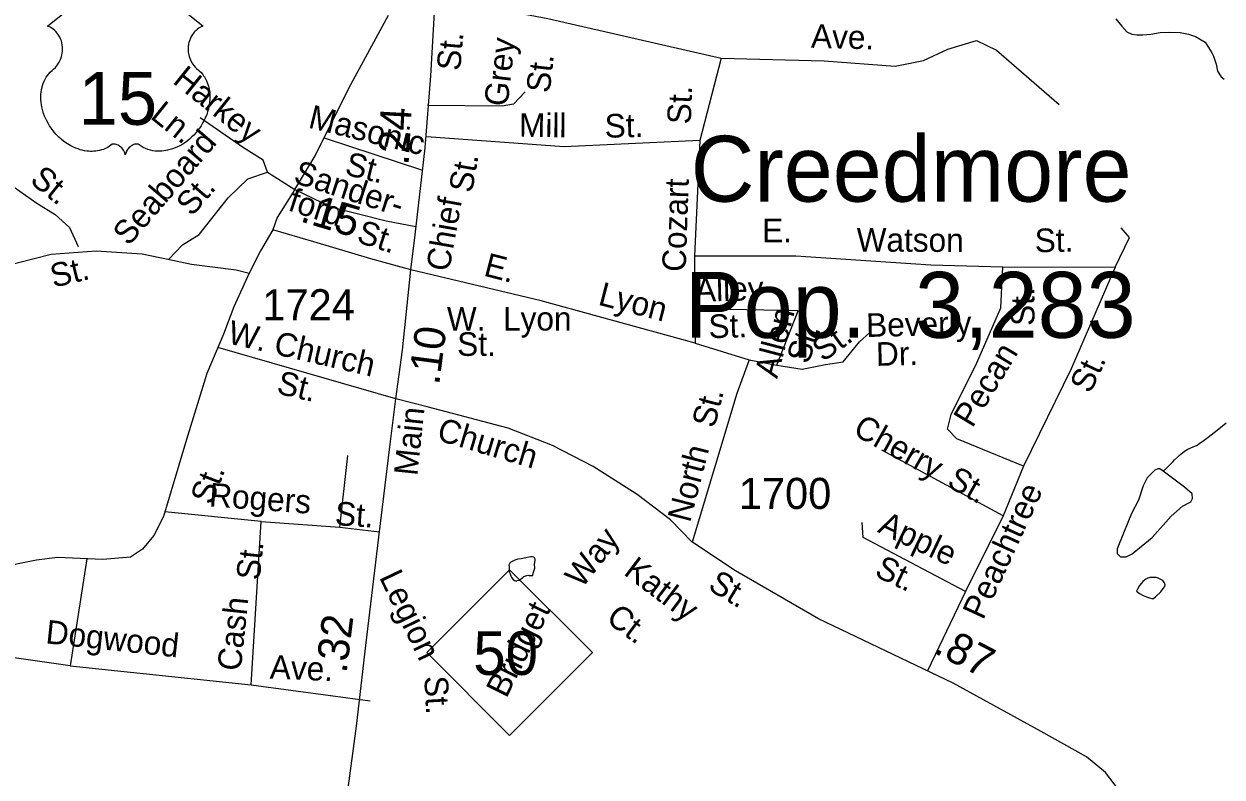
# Model space of a CAD drawing. Extents: x 2056842 to 2160602, y 826753 to 1016856.
# Drawn here: x 2090960 to 2095777, y 859964 to 862993 of the extents above; entities that cross this region are included whole.
import ezdxf

# ---------------------------------------------------------------- set-up
doc = ezdxf.new("R2010")
doc.units = 0
for name, color, linetype in [('Exist Civil Demographics City Label', 7, 'Continuous'), ('Exist Hydrographic Creek Single Shore', 7, 'Continuous'), ('Exist Hydrographic Misc Water Feature', 7, 'Continuous'), ('Exist Road Non-System Type 51', 7, 'Continuous'), ('Exist Road Non-System Type 51 Label', 7, 'Continuous'), ('Exist Road Primary NC Attributed', 7, 'Continuous'), ('Exist Road Primary NC Label', 7, 'Continuous'), ('Exist Road Primary NC Service Mileage Hundredths English Label', 7, 'Continuous'), ('Exist Road Primary NC Shield CELL', 7, 'Continuous'), ('Exist Road Primary NC Shield Number Label', 7, 'Continuous'), ('Exist Road Primary US Shield CELL', 7, 'Continuous'), ('Exist Road Primary US Shield Number Label', 7, 'Continuous'), ('Exist Road Secondary Mileage Hundredths English Label', 7, 'Continuous'), ('Exist Road Secondary Type 51 Attributed', 7, 'Continuous'), ('Exist Road Secondary Type 51 Label', 7, 'Continuous'), ('Exist Road Secondary Type 51 Number Label', 7, 'Continuous')]:
    doc.layers.add(name, color=color, linetype=linetype)

msp = doc.modelspace()

# ---------------------------------------------------------------- linework, layer by layer
at = {"layer": 'Exist Hydrographic Creek Single Shore'}
msp.add_lwpolyline([(2095350.3, 863013.5), (2095374.1, 862983.4), (2095394.2, 862961.3), (2095414.3, 862951.3), (2095434.4, 862949.6), (2095458.6, 862949.5), (2095490.4, 862951.6), (2095528.5, 862958), (2095564.4, 862959.8), (2095608.3, 862958.1), (2095642.7, 862952.1), (2095670.2, 862942.2), (2095692.6, 862928.3), (2095708.8, 862920.2), (2095722.5, 862898.5), (2095736.7, 862876.6), (2095742.8, 862862.7), (2095752.9, 862830.7), (2095758.8, 862802.6), (2095773, 862780.5), (2095785.1, 862770.7)], dxfattribs=at)
at = {"layer": 'Exist Hydrographic Misc Water Feature'}
for points in [[(2095677.4, 861298.6), (2095693.6, 861310.8), (2095699.8, 861314.7), (2095721.5, 861330.5), (2095757.2, 861358.7), (2095793.3, 861388.9)], [(2095539.8, 861194), (2095554.2, 861206.1), (2095563.8, 861216), (2095571.6, 861224.2), (2095579.8, 861232.3), (2095585.7, 861240.3), (2095598, 861250.2), (2095611.6, 861262.3), (2095625.9, 861274.3), (2095639.5, 861282.4), (2095661.6, 861292.5), (2095677.4, 861298.6)], [(2095539.8, 861194), (2095527.3, 861204.1), (2095518.4, 861204.1), (2095507, 861197.8), (2095476.7, 861167.4), (2095460.2, 861135.7), (2095441.2, 861077.5), (2095413.3, 861024.2), (2095380.4, 860944.4), (2095355.1, 860882.3), (2095355.1, 860863.3), (2095369, 860849.4), (2095391.8, 860849.4), (2095415.9, 860862.1), (2095495.6, 860928), (2095572.9, 861012.8), (2095618.5, 861053.4), (2095651.4, 861071.1), (2095659, 861083.8), (2095656.5, 861102.8), (2095626.1, 861129.4), (2095539.8, 861194)], [(2093005.6, 860774.3), (2093007.6, 860784.1), (2093013.6, 860804.3), (2093013.4, 860820.2), (2093015.2, 860834.6), (2093015.4, 860840.2), (2093013.4, 860846.2), (2093009.5, 860848.4), (2093003.3, 860850.2), (2092997.4, 860850.3), (2092989.6, 860848.2), (2092977.7, 860846.4), (2092959.6, 860842.2), (2092945.7, 860840.2), (2092933.4, 860836), (2092925.2, 860832), (2092917.2, 860827.9), (2092913.7, 860824), (2092909.8, 860816), (2092911.5, 860808.1), (2092911.3, 860789.9), (2092915.6, 860781.9), (2092917.6, 860773.9), (2092921.9, 860765.9), (2092927.7, 860758.1), (2092931.8, 860754.3), (2092940, 860751.8), (2092943.6, 860754.1), (2092951.6, 860756.2), (2092965.6, 860766.2), (2092969.7, 860770.1), (2092977.5, 860774.1), (2092985.5, 860776.1), (2092989.6, 860774.3), (2092997.6, 860774.3), (2093005.6, 860774.3)], [(2095499.1, 860680.5), (2095509, 860688.7), (2095530.9, 860708.5), (2095541, 860722.4), (2095546.5, 860730.5), (2095548.8, 860736.7), (2095546.5, 860740.7), (2095544.5, 860746.6), (2095538.7, 860754.8), (2095528.5, 860760.3), (2095520.7, 860764.4), (2095512.7, 860766.5), (2095504.5, 860766.5), (2095496.9, 860766.4), (2095486.6, 860766.3), (2095478.6, 860764.3), (2095470.8, 860760.7), (2095459, 860750.3), (2095452.8, 860744.3), (2095444.8, 860734.1), (2095436.8, 860720.4), (2095433.1, 860712.4), (2095445, 860702.4), (2095460.6, 860694.4), (2095472.9, 860688.5), (2095485, 860684.7), (2095494.8, 860682.7), (2095499.1, 860680.5)]]:
    msp.add_lwpolyline(points, dxfattribs=at)
at = {"layer": 'Exist Road Non-System Type 51'}
for p, q in [((2093763.4, 862855.8), (2093677.2, 862524.3)), ((2093677.2, 862524.3), (2093656.4, 862060.8)), ((2091938.8, 862397), (2092048.9, 862326.4)), ((2093656.4, 862060.8), (2093658.5, 861709.6)), ((2094895.3, 862016.1), (2095347.1, 862015.1)), ((2093987.7, 861621.2), (2094072.8, 861839.5)), ((2092455.8, 861485.8), (2091739.1, 861691.4)), ((2093658.5, 861709.6), (2093875.5, 861642)), ((2093875.5, 861642), (2093987.7, 861621.2)), ((2092230.5, 860968.6), (2092261.7, 861257.5)), ((2094897.4, 861014.3), (2094409.3, 861278.3)), ((2094978.4, 861213.9), (2094897.4, 861014.3)), ((2091913.8, 860992.5), (2091526.4, 861030.4)), ((2091873.3, 860334.7), (2091913.8, 860992.5)), ((2091913.8, 860992.5), (2092230.5, 860968.6)), ((2094897.4, 861014.3), (2094745.8, 860710.9)), ((2092230.5, 860968.6), (2092389.6, 860950)), ((2091212.3, 860841.6), (2091146.3, 860411.6)), ((2094745.8, 860710.9), (2094593.4, 860391.4)), ((2091146.3, 860411.6), (2090863.9, 860451.1)), ((2091146.3, 860411.6), (2091873.3, 860334.7)), ((2091873.3, 860334.7), (2092352, 860271.3))]:
    msp.add_line(p, q, dxfattribs=at)
for points in [[(2092618.3, 863100.9), (2093066.5, 863014.8), (2093763.4, 862855.8)], [(2092048.9, 862326.4), (2092131, 862462.5), (2092266, 862734.8), (2092425.9, 863027.8)], [(2093763.4, 862855.8), (2094177.7, 862844.4), (2094462.3, 862823.6), (2094577.5, 862845.4), (2094675.2, 862891.2), (2094789.4, 862926.5), (2094870.4, 862887), (2095121.7, 862668.8)], [(2090399.7, 862808.1), (2090519.6, 862692), (2090550.2, 862633.8), (2090590, 862566.5), (2090623.6, 862483.8), (2090632.8, 862444), (2090672.6, 862391.9), (2090770.5, 862370.5), (2090865.4, 862364.4), (2090920.5, 862336.8), (2091012.3, 862272.5), (2091085.7, 862226.6), (2091143.8, 862174.5), (2091177.5, 862098)], [(2092975.4, 862720.3), (2092928.9, 862670.8), (2092882.4, 862662), (2092582.3, 862665.2)], [(2091938.8, 862397), (2091922.2, 862444.8), (2091839.1, 862496.8), (2091668.8, 862615.3)], [(2092166.6, 862534.5), (2092562.5, 862405.2)], [(2093677.2, 862524.3), (2093131.9, 862498.3), (2092578, 862538.9)], [(2091541.3, 862045.8), (2091598.2, 862104), (2091664.7, 862145.5), (2091781, 862293.1), (2091859.9, 862370), (2091938.8, 862397)], [(2092048.9, 862326.4), (2091978.3, 862214.1), (2091961.3, 862164.7)], [(2092048.9, 862326.4), (2092194.3, 862257.8), (2092416.5, 862201.7), (2092536.2, 862178)], [(2095347.1, 862015.1), (2095405.2, 862133.6), (2095372, 862173.1)], [(2093656.4, 862060.8), (2094063.5, 862060.8), (2094606.6, 862024.5), (2094895.3, 862016.1)], [(2093658.5, 861709.6), (2093039.5, 861880), (2092515.8, 862003.6)], [(2094978.4, 861213.9), (2094710.5, 861324), (2094673.1, 861363.5), (2094687.6, 861421.7), (2094791.5, 861629.6), (2094888.1, 861850.9), (2094895.3, 862016.1)], [(2095347.1, 862015.1), (2095170.5, 861605.6), (2094978.4, 861213.9)], [(2094072.8, 861839.5), (2093657.7, 861846.9)], [(2093987.7, 861621.2), (2094089.4, 861604.6), (2094182.9, 861623.3), (2094253.5, 861633.7), (2094320, 861714.8), (2094361.5, 861752.2)], [(2093875.5, 861642), (2093825.7, 861506.9), (2093646.3, 860909)], [(2094745.8, 860710.9), (2094334.5, 860927), (2094330.4, 860987.3)]]:
    msp.add_lwpolyline(points, dxfattribs=at)
at = {"layer": 'Exist Road Primary NC Attributed'}
for points in [[(2092515.8, 862003.6), (2092532.4, 862144.9), (2092572.9, 862495.1), (2092596.5, 862783.8), (2092611.3, 863038.6), (2092626.9, 863177.8), (2092639.9, 863268.8)], [(2092455.8, 861485.8), (2092481.5, 861680.4), (2092515.8, 862003.6)], [(2092249.2, 859809.6), (2092296.7, 860169.4), (2092334.1, 860493.7), (2092387, 860929.1), (2092432.7, 861303.2), (2092455.8, 861485.8)]]:
    msp.add_lwpolyline(points, dxfattribs=at)
at = {"layer": 'Exist Road Primary NC Shield CELL'}
msp.add_lwpolyline([(2092579.7, 860464.7), (2092912.7, 860797.7), (2093245.7, 860464.7), (2092912.7, 860131.7)], close=True, dxfattribs=at)
at = {"layer": 'Exist Road Primary US Shield CELL'}
msp.add_lwpolyline([(2091551.8, 863086.9), (2091680.4, 862984.5), (2091677.4, 862983.3), (2091670.4, 862979.9), (2091664.8, 862976.7), (2091656, 862970.4), (2091652.2, 862967), (2091648.4, 862963.4), (2091644.9, 862959.6), (2091641.8, 862956.1), (2091638.1, 862950.9), (2091634.8, 862945.7), (2091631.5, 862940), (2091629.1, 862935.1), (2091625.2, 862924.8), (2091623.3, 862918.2), (2091622.1, 862912.7), (2091620.5, 862901.2), (2091620.2, 862895.7), (2091620.2, 862890.3), (2091620.5, 862884.6), (2091621, 862879.2), (2091622, 862873.5), (2091622.9, 862868.5), (2091624.5, 862862.3), (2091626.8, 862855.2), (2091629.6, 862848.2), (2091635.5, 862837.1), (2091643, 862825.7), (2091648.4, 862819.3), (2091653.7, 862813.8), (2091661.7, 862807.1), (2091665.9, 862803.3), (2091670.9, 862798.4), (2091678.9, 862789), (2091682.2, 862784.6), (2091685.5, 862779.7), (2091688.5, 862774.6), (2091691.6, 862769.1), (2091694, 862764.3), (2091698.5, 862753.3), (2091701.8, 862742.6), (2091703.3, 862737), (2091705.7, 862724.4), (2091706.7, 862718.1), (2091707.6, 862705.8), (2091707.7, 862690.9), (2091706.5, 862676.8), (2091703.9, 862660.3), (2091701.7, 862650.4), (2091698.3, 862639), (2091695, 862629), (2091689.2, 862614.4), (2091683.9, 862603.7), (2091677.2, 862591.3), (2091672.6, 862583.7), (2091667.2, 862575.7), (2091660.4, 862566.4), (2091652.5, 862556.5), (2091643, 862546.1), (2091635.3, 862538.4), (2091625.3, 862529.5), (2091619.2, 862524.5), (2091610.6, 862517.9), (2091598.7, 862510), (2091587, 862503.3), (2091577.1, 862498.2), (2091568.3, 862494.4), (2091556.9, 862490), (2091537.9, 862484.8), (2091531, 862483.3), (2091522.8, 862482.1), (2091515.1, 862481.4), (2091507.7, 862480.9), (2091497.7, 862480.9), (2091487.7, 862481.7), (2091478.3, 862483), (2091468.5, 862485.1), (2091458.2, 862488.1), (2091448.9, 862491.8), (2091439.5, 862496.4), (2091423.6, 862506.4), (2091419, 862508.9), (2091416.4, 862509.6), (2091410.3, 862509.9), (2091404.5, 862508.7), (2091398.6, 862506.3), (2091395, 862504.4), (2091390.3, 862501.3), (2091386.6, 862498.4), (2091382.2, 862494.2), (2091379.2, 862490.7), (2091376.9, 862488), (2091372.4, 862480.9), (2091370.8, 862477.6), (2091369.1, 862473.2), (2091367.6, 862466.9), (2091365.6, 862474.9), (2091363.3, 862480.2), (2091360.5, 862484.8), (2091357.7, 862488.8), (2091353.2, 862494), (2091349.2, 862497.9), (2091344.3, 862501.8), (2091339.1, 862504.9), (2091335, 862507.1), (2091331.2, 862508.5), (2091326.6, 862509.6), (2091322.8, 862509.9), (2091319.7, 862509.9), (2091315.4, 862508.9), (2091309.6, 862504.7), (2091304.1, 862500.9), (2091298.1, 862497.2), (2091290.9, 862493.4), (2091285.7, 862490.9), (2091279.5, 862488.5), (2091272.2, 862486.1), (2091264.3, 862484), (2091256.1, 862482.4), (2091249, 862481.3), (2091241.3, 862480.6), (2091234.4, 862480.4), (2091227.2, 862480.5), (2091220.4, 862481), (2091212.6, 862481.7), (2091202.9, 862483.1), (2091194.8, 862484.9), (2091186.3, 862487.2), (2091177.6, 862490), (2091168.3, 862493.5), (2091156.6, 862498.6), (2091148.4, 862502.8), (2091135.6, 862510.2), (2091120.6, 862520.6), (2091109.2, 862529.8), (2091100.9, 862537.3), (2091088.7, 862549.8), (2091081.5, 862557.9), (2091070.2, 862572.5), (2091063, 862583), (2091058.3, 862590.8), (2091051.5, 862603.3), (2091047.7, 862611.1), (2091042.9, 862622.5), (2091039, 862632.9), (2091035.9, 862642.8), (2091034.1, 862649.1), (2091031.7, 862660.1), (2091030.2, 862667.9), (2091028.8, 862678.6), (2091028, 862690), (2091027.8, 862700.4), (2091028.1, 862709), (2091029.1, 862719.1), (2091030.8, 862729.8), (2091032.9, 862739), (2091034.7, 862745.7), (2091037.5, 862753.7), (2091041.1, 862762.6), (2091045.3, 862771.1), (2091049.4, 862778.2), (2091054.5, 862785.8), (2091059.5, 862792.2), (2091066, 862799.4), (2091072.9, 862805.9), (2091079.1, 862811), (2091086.6, 862818.3), (2091090.5, 862822.7), (2091095.1, 862828.9), (2091098.9, 862834.6), (2091101.8, 862839.6), (2091105.7, 862847.2), (2091108.1, 862852.8), (2091111, 862861.5), (2091112.5, 862867.5), (2091114, 862875.4), (2091115, 862882.7), (2091115.4, 862891.9), (2091115.2, 862899.5), (2091114.2, 862908.4), (2091112.5, 862916.9), (2091110.5, 862924.4), (2091107.3, 862932.9), (2091104.4, 862939.1), (2091099.5, 862947.6), (2091094, 862955.4), (2091088.3, 862961.8), (2091082.6, 862967.5), (2091077.2, 862971.7), (2091072, 862975.4), (2091065.4, 862979.4), (2091059.1, 862982.5), (2091055.2, 862984.1), (2091183.8, 863086.5)], dxfattribs=at)
at = {"layer": 'Exist Road Secondary Type 51 Attributed'}
for points in [[(2092515.8, 862003.6), (2092354.8, 862048.3), (2092125.3, 862116.9), (2091961.3, 862164.7), (2091910.9, 862081), (2091865.2, 861990.6)], [(2088403.2, 861886.8), (2088523.5, 861870), (2088674, 861846.5), (2088978.8, 861812.4), (2089435.2, 861745.4), (2089618, 861748.5), (2089758.2, 861762), (2090218.7, 861866.4), (2090441, 861918.4), (2090932.7, 862032.2), (2091069.7, 862066.5), (2091250.4, 862081), (2091434.8, 862068), (2091545.7, 862044.9)], [(2091545.7, 862044.9), (2091634.2, 862026.5), (2091813.8, 862004.6), (2091865.2, 861990.6)], [(2091865.2, 861990.6), (2091804.5, 861855), (2091761.9, 861745.9), (2091695.4, 861586.9), (2091613.9, 861321.4), (2091521, 861012.2), (2091482.5, 860935.3), (2091436.8, 860880.2), (2091389.1, 860849.1), (2091276.9, 860838.7), (2091095.2, 860847), (2091010.6, 860837.1), (2090849.6, 860803.9), (2090682.4, 860739.4), (2090581.7, 860685.4), (2090449.3, 860579.9), (2090333, 860439.6), (2090231.2, 860298.3), (2090068.7, 860070.2), (2090008.4, 859991.2), (2089913.9, 859880)], [(2096292.4, 858449.9), (2096015.1, 858656.7), (2095761, 858892.7), (2095692.5, 858988.3), (2095649.6, 859080.7), (2095484.5, 859551.4), (2095411.8, 859807), (2095360.9, 859914.1), (2095309, 859982.7), (2095232.1, 860045), (2095049.4, 860146.8), (2094696.3, 860342.2), (2094155.3, 860601), (2093820.9, 860794.2), (2093645.4, 860909.6), (2093560.2, 860999), (2093425.2, 861100.8), (2093248.7, 861213), (2093084.6, 861298.2), (2092907, 861367.9), (2092581, 861453.1), (2092455.8, 861485.8)]]:
    msp.add_lwpolyline(points, dxfattribs=at)

# ---------------------------------------------------------------- texts
at = {"layer": 'Exist Civil Demographics City Label'}
for s, p in [('Creedmore', (2093640.9, 862278.1)), ('Pop.  3,283', (2093617.3, 861730.6))]:
    msp.add_text(s, height=265, dxfattribs=at).set_placement(p)
at = {"layer": 'Exist Road Non-System Type 51 Label'}
for s, rotation, p in [('Ave.', 358.5473, (2094123.6, 862897)), ('Grey', 83.5086, (2092904.3, 862658.4)), ('Harkey', 321.3135, (2091553.9, 862757.8)), ('St.', 83.5086, (2093073.6, 862713.1)), ('St.', 87.7014, (2093641, 862588)), ('Ln.', 321.3135, (2091464.1, 862615.9)), ('Masonic', 346.2559, (2092099.2, 862576.3)), ('Mill', 359.3528, (2092950.2, 862539.1)), ('St.', 1.0343, (2093295.8, 862535.3)), ('Seaboard', 49.3973, (2091381.2, 862096.5)), ('Sander-', 342.1079, (2092039.3, 862356)), ('St.', 346.2559, (2092246.1, 862387.7)), ('St.', 79.8685, (2092761.2, 862310.4)), ('St.', 320.9862, (2090979.5, 862357.2)), ('St.', 49.3973, (2091635.5, 862215.3)), ('Cozart', 88.0481, (2093620.5, 861994.8)), ('ford', 342.1079, (2092017.7, 862244.2)), ('Chief', 79.8685, (2092669.6, 861993.6)), ('St.', 342.1079, (2092293.7, 862116.5)), ('E. ', 0.0377, (2093928.3, 862115.1)), ('Watson', 359.7121, (2094307.7, 862077.8)), ('St.', 0.9997, (2095024.7, 862074.5)), ('E.', 345.4456, (2092804.6, 861981.4)), ('Alley', 1.6368, (2093659.6, 861875.2)), ('Lyon', 345.4456, (2093264.8, 861864.5)), ('St.', 90.3575, (2095023.3, 861778.7)), ('St.', 1.6368, (2093713.7, 861728.9)), ('Allen', 75.2999, (2093988.3, 861563.9)), ('Beverly', 1.3065, (2094347.1, 861733.8)), ('W. Church', 346.9316, (2091774.6, 861709.4)), ('St.', 71.2179, (2094113.8, 861621.2)), ('St.', 35.7092, (2094173.1, 861631.2)), ('Dr.', 1.3065, (2094386.8, 861617.6)), ('Pecan', 58.7419, (2094773.2, 861364.9)), ('St.', 64.7795, (2095247.2, 861503)), ('St.', 346.9316, (2091972.4, 861507.3)), ('St.', 75.5423, (2093736.2, 861364.2)), ('Cherry', 330.657, (2094288.5, 861344.4)), ('North', 75.5423, (2093638.3, 860984.5)), ('St.', 330.657, (2094666.4, 861135.8)), ('Rogers', 355.8118, (2091702.4, 861053)), ('Peachtree', 65.2852, (2094816.6, 860592.5)), ('St.', 355.8118, (2092208.2, 860978.2)), ('Apple', 334.5187, (2094388.2, 860951)), ('Way', 52.1862, (2093203.1, 860719.6)), ('St.', 83.9925, (2091907.5, 860753.5)), ('Kathy', 322.9076, (2093366.8, 860781.2)), ('St.', 334.5187, (2094375.7, 860774.1)), ('Legion', 295.7163, (2092387, 860768.2)), ('Cash', 83.9925, (2091831.7, 860388.2)), ('Bridget', 63.4512, (2092899.3, 860278.2)), ('Ct.', 322.9076, (2093295.8, 860592.4)), ('Dogwood', 353.8816, (2091044.5, 860502.3)), ('Ave.', 357.7237, (2091947.3, 860360.1)), ('St.', 273.0107, (2092569.5, 860369.1))]:
    msp.add_text(s, height=95, rotation=rotation, dxfattribs=at).set_placement(p)
at = {"layer": 'Exist Road Primary NC Label'}
for s, rotation, p in [('St.', 84.9574, (2092713.9, 862802.3)), ('Main', 83.9726, (2092541.8, 861173.3))]:
    msp.add_text(s, height=95, rotation=rotation, dxfattribs=at).set_placement(p)
at = {"layer": 'Exist Road Primary NC Service Mileage Hundredths English Label'}
for s, rotation, p in [('.24', 86.8443, (2092506.3, 862422.3)), ('.10', 82.4784, (2092628.9, 861538)), ('.32', 83.065, (2092257.1, 860379))]:
    msp.add_text(s, height=125, rotation=rotation, dxfattribs=at).set_placement(p)
at = {"layer": 'Exist Road Primary NC Shield Number Label'}
msp.add_text('50', height=175, dxfattribs=at).set_placement((2092766.8, 860375))
at = {"layer": 'Exist Road Primary US Shield Number Label'}
msp.add_text('15', height=212.5, dxfattribs=at).set_placement((2091179.5, 862587.2))
at = {"layer": 'Exist Road Secondary Mileage Hundredths English Label'}
for s, rotation, p in [('.15', 343.3615, (2092066.1, 862199.8)), ('.87', 332.4378, (2094612.8, 860466.4))]:
    msp.add_text(s, height=125, rotation=rotation, dxfattribs=at).set_placement(p)
at = {"layer": 'Exist Road Secondary Type 51 Label'}
for s, rotation, p in [('St.', 13.5745, (2091078.6, 861931.5)), ('Church', 343.4289, (2092615.4, 861320.5)), ('St.', 69.0888, (2091715.1, 861055)), ('St.', 328.5924, (2093705.5, 860721.1))]:
    msp.add_text(s, height=95, rotation=rotation, dxfattribs=at).set_placement(p)
for s, p in [('W.  Lyon', (2092660.5, 861760)), ('St.', (2092701.9, 861658))]:
    msp.add_text(s, height=95, dxfattribs=at).set_placement(p)
at = {"layer": 'Exist Road Secondary Type 51 Number Label'}
for s, p in [('1724', (2091918.6, 861801.1)), ('1700', (2093834.2, 861042.4))]:
    msp.add_text(s, height=125, dxfattribs=at).set_placement(p)

doc.saveas('drawing.dxf')
